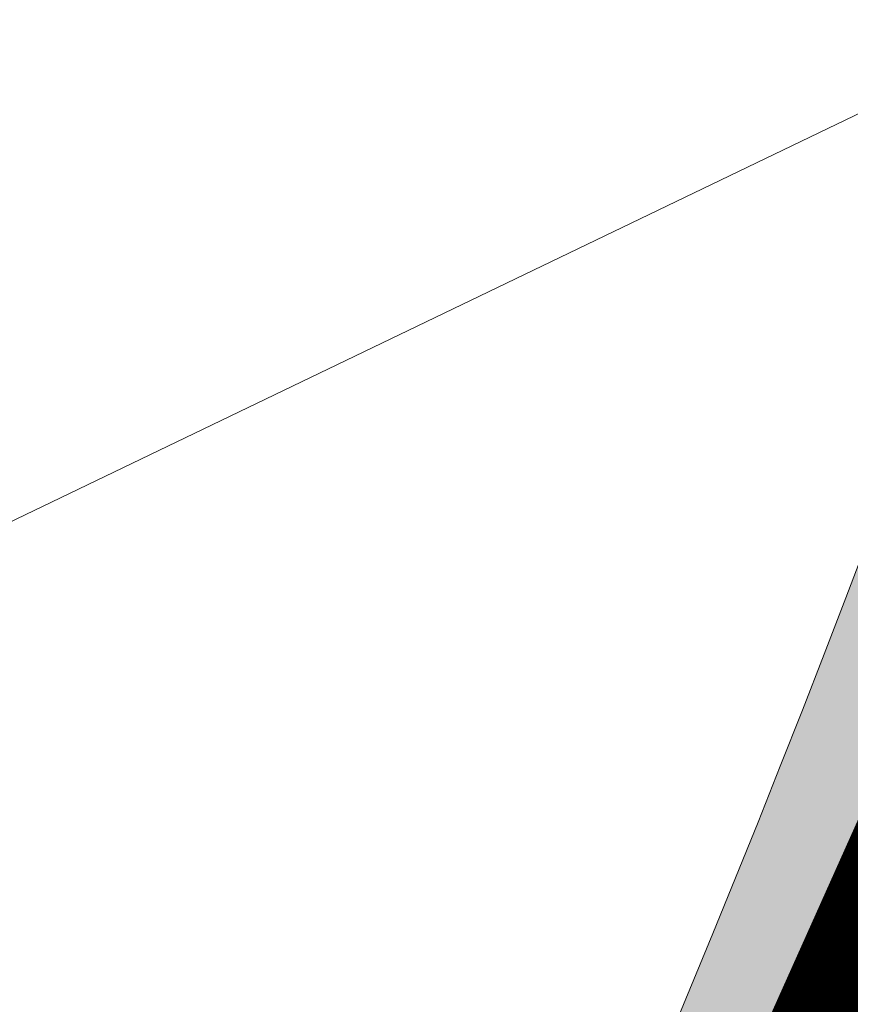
# Model space of a CAD drawing. Header units: metres. Extents: x 163628 to 168255, y 402691 to 405367.
# Tile 955 of 1056: x 165583.461 to 165584.339, y 403996.641 to 403997.681. Entities that reach past the tile are written whole.
import ezdxf

# ---------------------------------------------------------------- set-up
doc = ezdxf.new("R2010")
doc.units = ezdxf.units.M
doc.layers.add('X-CA190022.004-UO-ARC_Arcering$0$N-WE-VH-VERHARDING_ASFALT_ROOD-A', color=14, linetype='Continuous', lineweight=0, transparency=0.5)
for name, color, linetype, lineweight in [('X-CA190022.004-UO-DWM_Snelfietsroute$0$N-WE-VH-KANTVERHARDING-G', 7, 'Continuous', 20), ('X-CA190022.004-UO-DWM_Snelfietsroute$0$N-WE-VW-MARKERING_LANGS_STREEP_DOORGETROKKEN_010-G', 7, 'Continuous', 20), ('X-CA190022.004-UO-KAD_Percelen$0$B-WE-KG-GRENS_PERCEEL-GV', 150, 'Continuous', 9)]:
    doc.layers.add(name, color=color, linetype=linetype, lineweight=lineweight)

msp = doc.modelspace()

# ---------------------------------------------------------------- hatches: boundary and pattern name
at = {"layer": 'X-CA190022.004-UO-ARC_Arcering$0$N-WE-VH-VERHARDING_ASFALT_ROOD-A'}
h = msp.add_hatch(color=256, dxfattribs=at)
h.dxf.hatch_style = 1
h.paths.add_polyline_path([(165588.5397, 403996.273), (165588.8853, 403997.3315), (165589.1715, 403998.4068), (165589.3984, 403999.5004), (165589.5504, 404000.5309), (165589.5865, 404000.8111, -0.02054), (165589.7849, 404002.1127), (165585.3891, 404002.7277, -0.252243), (165578.1417, 403989.3919), (165579.9444, 403986.3795), (165580.1979, 403985.9486), (165580.2587, 403985.9853), (165580.3389, 403986.0368), (165581.2144, 403986.6215), (165582.1122, 403987.2961), (165582.9705, 403988.0188), (165583.7868, 403988.7876), (165584.5585, 403989.5998), (165585.2834, 403990.4529), (165585.9606, 403991.3459), (165586.6035, 403992.3014), (165587.1573, 403993.2322), (165587.674, 403994.2193), (165588.1355, 403995.2345)])

# ---------------------------------------------------------------- linework, layer by layer
at = {"layer": 'X-CA190022.004-UO-DWM_Snelfietsroute$0$N-WE-VH-KANTVERHARDING-G'}
msp.add_arc((165569.3892, 404002.7857), 16, 301.0887, 359.79204, dxfattribs=at)
at = {"layer": 'X-CA190022.004-UO-DWM_Snelfietsroute$0$N-WE-VW-MARKERING_LANGS_STREEP_DOORGETROKKEN_010-G', "const_width": 0.1, "flags": 128}
msp.add_lwpolyline([(165577.7285, 403988.9554, 0.237742), (165585.4671, 404001.2609)], format="xyb", dxfattribs=at)
at = {"layer": 'X-CA190022.004-UO-KAD_Percelen$0$B-WE-KG-GRENS_PERCEEL-GV', "flags": 128}
for points in [[(165876.78, 404133.76), (165810.2, 404106.56), (165743.98, 404077.52), (165725.38, 404071), (165711.02, 404064.79), (165697.8, 404056.67), (165675.73, 404041.52), (165569.64, 403990.51), (165536.1, 403968.17), (165517, 403947.26), (165516.49, 403946.7), (165523.606, 403940.115), (165599.646, 403976.588), (165708.473, 404044.999), (165892.31, 404133.699)], [(165536.1, 403968.17), (165569.64, 403990.51), (165675.73, 404041.52), (165697.8, 404056.67), (165711.02, 404064.79), (165725.38, 404071), (165743.98, 404077.52), (165810.2, 404106.56)]]:
    msp.add_lwpolyline(points, dxfattribs=at)

doc.saveas('drawing.dxf')
